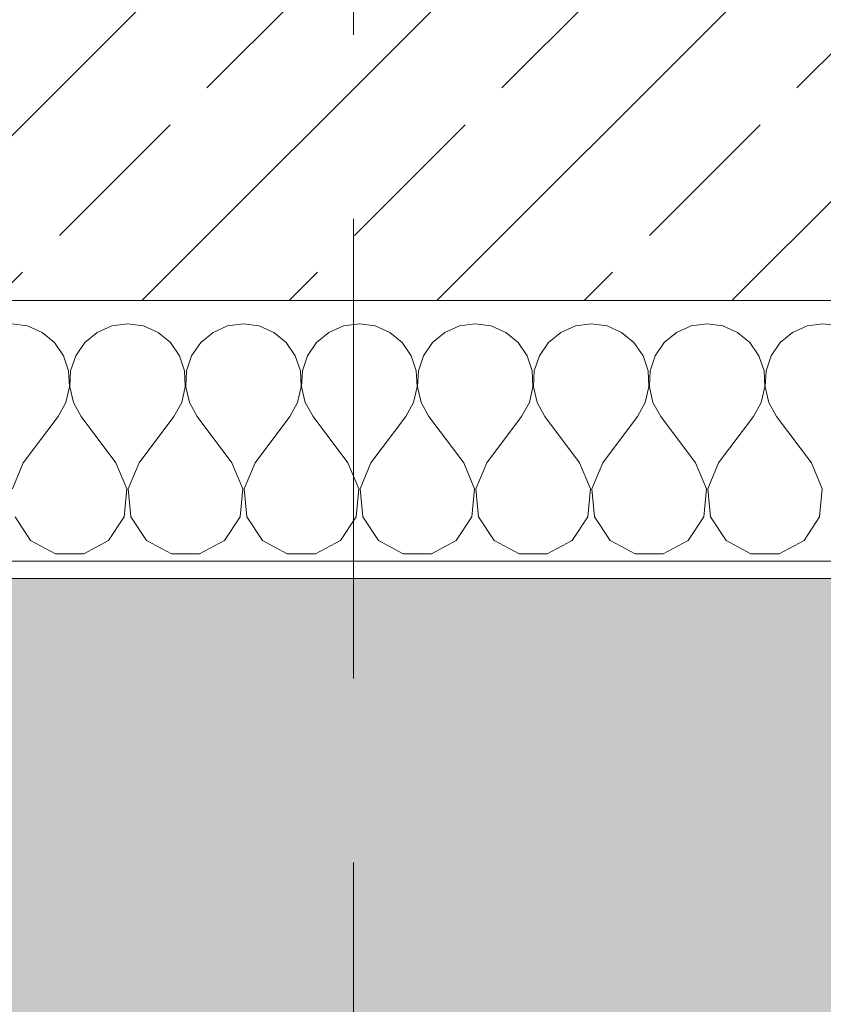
# Model space of a CAD drawing. Header units: metres. Extents: x -3.6 to 90.7, y -11.1 to 18.
# Tile 610 of 656: x 61.538 to 62, y -0.4 to 0.167. Entities that reach past the tile are written whole.
import ezdxf

# ---------------------------------------------------------------- set-up
doc = ezdxf.new("R2010")
doc.units = ezdxf.units.M
doc.header["$MEASUREMENT"] = 0
doc.linetypes.add('Strichlinie doppelt', pattern=[0.546806, 0.264583, -0.105833, 0.070556, -0.105833])
for name, color, linetype in [('152 - Bemaßung_ Beschriftung.Ausbau', 7, 'Continuous'), ('302 - Elemente.Schraffur', 7, 'Continuous'), ('451 - Universal.Achsen Raster', 7, 'Continuous'), ('603 - Struktur.Bodenplatte_ Decke Roh', 7, 'Continuous'), ('604 - Struktur.Wand Aussen', 7, 'Continuous')]:
    doc.layers.add(name, color=color, linetype=linetype)
doc.styles.add('ERSTELLTER_STIL_2', font='txt')
doc.dimstyles.new('ERSTELLTER_STIL__1', dxfattribs={"dimtxt": 0.1, "dimasz": 0.0532, "dimexe": 0.18, "dimexo": 0.0625, "dimgap": 0, "dimtad": 1, "dimzin": 0, "dimdsep": 46, "dimtxsty": 'ERSTELLTER_STIL_2', "dimblk": 'ARROWHEAD_2', "dimblk1": 'ARROWHEAD_2', "dimblk2": 'ARROWHEAD_2', "dimcen": 0.09, "dimse1": 1, "dimse2": 1, "dimclrd": 7, "dimclre": 7, "dimclrt": 7, "dimazin": 0, "dimtfac": 1, "dimtdec": 4, "dimtmove": 0, "dimatfit": 3, "dimfxl": 1, "dimtolj": 1, "dimtzin": 0, "dimarcsym": 0})
doc.dimstyles.new('ERSTELLTER_STIL__2', dxfattribs={"dimtxt": 0.1, "dimasz": 0.0532, "dimexe": 0.18, "dimexo": 0.0625, "dimgap": 0, "dimtad": 1, "dimzin": 0, "dimdsep": 46, "dimtxsty": 'ERSTELLTER_STIL_2', "dimblk": 'ARROWHEAD_2', "dimblk1": 'ARROWHEAD_2', "dimblk2": 'ARROWHEAD_2', "dimcen": 0.09, "dimse1": 1, "dimse2": 1, "dimclrd": 7, "dimclre": 7, "dimclrt": 7, "dimazin": 0, "dimtfac": 1, "dimtdec": 4, "dimtmove": 2, "dimatfit": 3, "dimfxl": 1, "dimtolj": 1, "dimtzin": 0, "dimarcsym": 0})
doc.dimstyles.new('ERSTELLTER_STIL__3', dxfattribs={"dimtxt": 0.1, "dimasz": 0.0532, "dimexe": 0.18, "dimexo": 0.0625, "dimgap": 0, "dimtad": 1, "dimtih": 1, "dimtoh": 1, "dimzin": 0, "dimdsep": 46, "dimtxsty": 'ERSTELLTER_STIL_2', "dimblk": 'ARROWHEAD_2', "dimblk1": 'ARROWHEAD_2', "dimblk2": 'ARROWHEAD_2', "dimcen": 0.09, "dimse1": 1, "dimse2": 1, "dimclrd": 7, "dimclre": 7, "dimclrt": 7, "dimazin": 0, "dimtfac": 1, "dimtdec": 4, "dimtmove": 0, "dimatfit": 3, "dimfxl": 1, "dimtolj": 1, "dimtzin": 0, "dimarcsym": 0})
doc.dimstyles.new('ERSTELLTER_STIL__9', dxfattribs={"dimtxt": 0.1, "dimasz": 0.0532, "dimexe": 0.18, "dimexo": 0.0625, "dimgap": 0, "dimtad": 1, "dimtih": 1, "dimtoh": 1, "dimzin": 0, "dimdsep": 46, "dimtxsty": 'ERSTELLTER_STIL_2', "dimblk": 'ARROWHEAD_2', "dimblk1": 'ARROWHEAD_2', "dimblk2": 'ARROWHEAD_2', "dimcen": 0.09, "dimse1": 1, "dimse2": 1, "dimclrd": 7, "dimclre": 7, "dimclrt": 7, "dimazin": 0, "dimtfac": 1, "dimtdec": 4, "dimtmove": 2, "dimatfit": 3, "dimfxl": 1, "dimtolj": 1, "dimtzin": 0, "dimarcsym": 0})

# ---------------------------------------------------------------- blocks, each defined once
blk = doc.blocks.new('*X89')
at = {"layer": '604 - Struktur.Wand Aussen', "color": 7, "linetype": 'Continuous', "lineweight": 5}
for p, q in [((61.54244, -0.0096), (61.53333, -0.00833)), ((61.55086, -0.01331), (61.54244, -0.0096)), ((61.59089, -0.0096), (61.58248, -0.01331)), ((61.6, -0.00833), (61.59089, -0.0096)), ((61.60911, -0.0096), (61.6, -0.00833)), ((61.61752, -0.01331), (61.60911, -0.0096)), ((61.65756, -0.0096), (61.64914, -0.01331)), ((61.66667, -0.00833), (61.65756, -0.0096)), ((61.67578, -0.0096), (61.66667, -0.00833)), ((61.68419, -0.01331), (61.67578, -0.0096)), ((61.72422, -0.0096), (61.71581, -0.01331)), ((61.73333, -0.00833), (61.72422, -0.0096)), ((61.74244, -0.0096), (61.73333, -0.00833)), ((61.75086, -0.01331), (61.74244, -0.0096)), ((61.79089, -0.0096), (61.78248, -0.01331)), ((61.8, -0.00833), (61.79089, -0.0096)), ((61.80911, -0.0096), (61.8, -0.00833)), ((61.81752, -0.01331), (61.80911, -0.0096)), ((61.85756, -0.0096), (61.84914, -0.01331)), ((61.86667, -0.00833), (61.85756, -0.0096)), ((61.87578, -0.0096), (61.86667, -0.00833)), ((61.88419, -0.01331), (61.87578, -0.0096)), ((61.92422, -0.0096), (61.91581, -0.01331)), ((61.93333, -0.00833), (61.92422, -0.0096)), ((61.94244, -0.0096), (61.93333, -0.00833)), ((61.95086, -0.01331), (61.94244, -0.0096)), ((61.99089, -0.0096), (61.98248, -0.01331)), ((62, -0.00833), (61.99089, -0.0096)), ((62.00911, -0.0096), (62, -0.00833)), ((61.55794, -0.01918), (61.55086, -0.01331)), ((61.58248, -0.01331), (61.57539, -0.01918)), ((61.62461, -0.01918), (61.61752, -0.01331)), ((61.64914, -0.01331), (61.64206, -0.01918)), ((61.69127, -0.01918), (61.68419, -0.01331)), ((61.71581, -0.01331), (61.70873, -0.01918)), ((61.75794, -0.01918), (61.75086, -0.01331)), ((61.78248, -0.01331), (61.77539, -0.01918)), ((61.82461, -0.01918), (61.81752, -0.01331)), ((61.84914, -0.01331), (61.84206, -0.01918)), ((61.89127, -0.01918), (61.88419, -0.01331)), ((61.91581, -0.01331), (61.90873, -0.01918)), ((61.95794, -0.01918), (61.95086, -0.01331)), ((61.98248, -0.01331), (61.97539, -0.01918)), ((61.56315, -0.02676), (61.55794, -0.01918)), ((61.57539, -0.01918), (61.57019, -0.02676)), ((61.62981, -0.02676), (61.62461, -0.01918)), ((61.64206, -0.01918), (61.63685, -0.02676)), ((61.69648, -0.02676), (61.69127, -0.01918)), ((61.70873, -0.01918), (61.70352, -0.02676)), ((61.76315, -0.02676), (61.75794, -0.01918)), ((61.77539, -0.01918), (61.77019, -0.02676)), ((61.82981, -0.02676), (61.82461, -0.01918)), ((61.84206, -0.01918), (61.83685, -0.02676)), ((61.89648, -0.02676), (61.89127, -0.01918)), ((61.90873, -0.01918), (61.90352, -0.02676)), ((61.96315, -0.02676), (61.95794, -0.01918)), ((61.97539, -0.01918), (61.97019, -0.02676)), ((61.56609, -0.03547), (61.56315, -0.02676)), ((61.57019, -0.02676), (61.56725, -0.03547)), ((61.63275, -0.03547), (61.62981, -0.02676)), ((61.63685, -0.02676), (61.63391, -0.03547)), ((61.69942, -0.03547), (61.69648, -0.02676)), ((61.70352, -0.02676), (61.70058, -0.03547)), ((61.76609, -0.03547), (61.76315, -0.02676)), ((61.77019, -0.02676), (61.76725, -0.03547)), ((61.83275, -0.03547), (61.82981, -0.02676)), ((61.83685, -0.02676), (61.83391, -0.03547)), ((61.89942, -0.03547), (61.89648, -0.02676)), ((61.90352, -0.02676), (61.90058, -0.03547)), ((61.96609, -0.03547), (61.96315, -0.02676)), ((61.97019, -0.02676), (61.96725, -0.03547)), ((61.56653, -0.04466), (61.56609, -0.03547)), ((61.56725, -0.03547), (61.5668, -0.04466)), ((61.6332, -0.04466), (61.63275, -0.03547)), ((61.63391, -0.03547), (61.63347, -0.04466)), ((61.69987, -0.04466), (61.69942, -0.03547)), ((61.70058, -0.03547), (61.70013, -0.04466)), ((61.76653, -0.04466), (61.76609, -0.03547)), ((61.76725, -0.03547), (61.7668, -0.04466)), ((61.8332, -0.04466), (61.83275, -0.03547)), ((61.83391, -0.03547), (61.83347, -0.04466)), ((61.89987, -0.04466), (61.89942, -0.03547)), ((61.90058, -0.03547), (61.90013, -0.04466)), ((61.96653, -0.04466), (61.96609, -0.03547)), ((61.96725, -0.03547), (61.9668, -0.04466)), ((61.56445, -0.05362), (61.56653, -0.04466)), ((61.5668, -0.04466), (61.56888, -0.05362)), ((61.63112, -0.05362), (61.6332, -0.04466)), ((61.63347, -0.04466), (61.63555, -0.05362)), ((61.69778, -0.05362), (61.69987, -0.04466)), ((61.70013, -0.04466), (61.70222, -0.05362)), ((61.76445, -0.05362), (61.76653, -0.04466)), ((61.7668, -0.04466), (61.76888, -0.05362)), ((61.83112, -0.05362), (61.8332, -0.04466)), ((61.83347, -0.04466), (61.83555, -0.05362)), ((61.89778, -0.05362), (61.89987, -0.04466)), ((61.90013, -0.04466), (61.90222, -0.05362)), ((61.96445, -0.05362), (61.96653, -0.04466)), ((61.9668, -0.04466), (61.96888, -0.05362)), ((61.56, -0.06167), (61.56445, -0.05362)), ((61.56888, -0.05362), (61.57333, -0.06167)), ((61.62667, -0.06167), (61.63112, -0.05362)), ((61.63555, -0.05362), (61.64, -0.06167)), ((61.69333, -0.06167), (61.69778, -0.05362)), ((61.70222, -0.05362), (61.70667, -0.06167)), ((61.76, -0.06167), (61.76445, -0.05362)), ((61.76888, -0.05362), (61.77333, -0.06167)), ((61.82667, -0.06167), (61.83112, -0.05362)), ((61.83555, -0.05362), (61.84, -0.06167)), ((61.89333, -0.06167), (61.89778, -0.05362)), ((61.90222, -0.05362), (61.90667, -0.06167)), ((61.96, -0.06167), (61.96445, -0.05362)), ((61.96888, -0.05362), (61.97333, -0.06167)), ((61.54, -0.08833), (61.56, -0.06167)), ((61.59333, -0.08833), (61.57333, -0.06167)), ((61.60667, -0.08833), (61.62667, -0.06167)), ((61.66, -0.08833), (61.64, -0.06167)), ((61.67333, -0.08833), (61.69333, -0.06167)), ((61.72667, -0.08833), (61.70667, -0.06167)), ((61.74, -0.08833), (61.76, -0.06167)), ((61.79333, -0.08833), (61.77333, -0.06167)), ((61.80667, -0.08833), (61.82667, -0.06167)), ((61.86, -0.08833), (61.84, -0.06167)), ((61.87333, -0.08833), (61.89333, -0.06167)), ((61.92667, -0.08833), (61.90667, -0.06167)), ((61.94, -0.08833), (61.96, -0.06167)), ((61.99333, -0.08833), (61.97333, -0.06167)), ((61.54, -0.08833), (61.53371, -0.1033)), ((61.59962, -0.1033), (61.59333, -0.08833)), ((61.60667, -0.08833), (61.60038, -0.1033)), ((61.66629, -0.1033), (61.66, -0.08833)), ((61.67333, -0.08833), (61.66705, -0.1033)), ((61.73295, -0.1033), (61.72667, -0.08833)), ((61.74, -0.08833), (61.73371, -0.1033)), ((61.79962, -0.1033), (61.79333, -0.08833)), ((61.80667, -0.08833), (61.80038, -0.1033)), ((61.86629, -0.1033), (61.86, -0.08833)), ((61.87333, -0.08833), (61.86705, -0.1033)), ((61.93295, -0.1033), (61.92667, -0.08833)), ((61.94, -0.08833), (61.93371, -0.1033)), ((61.99962, -0.1033), (61.99333, -0.08833)), ((61.59808, -0.11947), (61.59962, -0.1033)), ((61.60038, -0.1033), (61.60192, -0.11947)), ((61.66475, -0.11947), (61.66629, -0.1033)), ((61.66705, -0.1033), (61.66858, -0.11947)), ((61.73142, -0.11947), (61.73295, -0.1033)), ((61.73371, -0.1033), (61.73525, -0.11947)), ((61.79808, -0.11947), (61.79962, -0.1033)), ((61.80038, -0.1033), (61.80192, -0.11947)), ((61.86475, -0.11947), (61.86629, -0.1033)), ((61.86705, -0.1033), (61.86858, -0.11947)), ((61.93142, -0.11947), (61.93295, -0.1033)), ((61.93371, -0.1033), (61.93525, -0.11947)), ((61.99808, -0.11947), (61.99962, -0.1033)), ((61.53525, -0.11947), (61.54424, -0.13299)), ((61.5891, -0.13299), (61.59808, -0.11947)), ((61.60192, -0.11947), (61.6109, -0.13299)), ((61.65576, -0.13299), (61.66475, -0.11947)), ((61.66858, -0.11947), (61.67757, -0.13299)), ((61.72243, -0.13299), (61.73142, -0.11947)), ((61.73525, -0.11947), (61.74424, -0.13299)), ((61.7891, -0.13299), (61.79808, -0.11947)), ((61.80192, -0.11947), (61.8109, -0.13299)), ((61.85576, -0.13299), (61.86475, -0.11947)), ((61.86858, -0.11947), (61.87757, -0.13299)), ((61.92243, -0.13299), (61.93142, -0.11947)), ((61.93525, -0.11947), (61.94424, -0.13299)), ((61.9891, -0.13299), (61.99808, -0.11947)), ((61.54424, -0.13299), (61.55855, -0.14066)), ((61.57479, -0.14066), (61.5891, -0.13299)), ((61.6109, -0.13299), (61.62521, -0.14066)), ((61.64145, -0.14066), (61.65576, -0.13299)), ((61.67757, -0.13299), (61.69188, -0.14066)), ((61.70812, -0.14066), (61.72243, -0.13299)), ((61.74424, -0.13299), (61.75855, -0.14066)), ((61.77479, -0.14066), (61.7891, -0.13299)), ((61.8109, -0.13299), (61.82521, -0.14066)), ((61.84145, -0.14066), (61.85576, -0.13299)), ((61.87757, -0.13299), (61.89188, -0.14066)), ((61.90812, -0.14066), (61.92243, -0.13299)), ((61.94424, -0.13299), (61.95855, -0.14066)), ((61.97479, -0.14066), (61.9891, -0.13299)), ((61.55855, -0.14066), (61.57479, -0.14066)), ((61.62521, -0.14066), (61.64145, -0.14066)), ((61.69188, -0.14066), (61.70812, -0.14066)), ((61.75855, -0.14066), (61.77479, -0.14066)), ((61.82521, -0.14066), (61.84145, -0.14066)), ((61.89188, -0.14066), (61.90812, -0.14066)), ((61.95855, -0.14066), (61.97479, -0.14066))]:
    blk.add_line(p, q, dxfattribs=at)
blk = doc.blocks.new('*D352')
at = {"layer": '152 - Bemaßung_ Beschriftung.Ausbau', "color": 7, "linetype": 'Continuous', "lineweight": 5}
for p, q in [((-1.71, 0.02521), (-1.64, -0.01521)), ((-1.675, -0.145), (-1.675, 0.005)), ((-1.71, -0.12479), (-1.64, -0.16521)), ((-1.6225, -0.145), (-1.7275, -0.145)), ((-1.675, -0.17923), (-1.675, -0.145))]:
    blk.add_line(p, q, dxfattribs=at)
at = {"layer": '152 - Bemaßung_ Beschriftung.Ausbau', "color": 7, "lineweight": 5, "insert": (-1.68664, -0.14589), "char_height": 0.1, "attachment_point": 7, "rotation": 90, "style": 'ERSTELLTER_STIL_2'}
blk.add_mtext('\\A1;{\\pql;\\fArial|b0|i0|c0|p38;15}', dxfattribs=at)
blk = doc.blocks.new('ARROWHEAD_2')
at = {"color": 0, "linetype": 'Continuous', "lineweight": 0}
for p, q in [((-0.378, -0.655), (0.378, 0.655)), ((0, 0), (-1, 0))]:
    blk.add_line(p, q, dxfattribs=at)
blk = doc.blocks.new('*D353')
at = {"layer": '152 - Bemaßung_ Beschriftung.Ausbau', "color": 7, "linetype": 'Continuous', "lineweight": 5}
for p, q in [((-1.71, 0.02521), (-1.64, -0.01521)), ((-1.675, -0.145), (-1.675, 0.005))]:
    blk.add_line(p, q, dxfattribs=at)
blk = doc.blocks.new('*D362')
at = {"layer": '152 - Bemaßung_ Beschriftung.Ausbau', "color": 7, "linetype": 'Continuous', "lineweight": 5}
for p, q in [((-2.21, 0.02521), (-2.14, -0.01521)), ((-2.175, -0.145), (-2.175, 0.005)), ((-2.21, -0.12479), (-2.14, -0.16521)), ((-2.1225, -0.145), (-2.2275, -0.145)), ((-2.175, -0.17923), (-2.175, -0.145))]:
    blk.add_line(p, q, dxfattribs=at)
at = {"layer": '152 - Bemaßung_ Beschriftung.Ausbau', "color": 7, "lineweight": 5, "insert": (-2.1845, -0.14511), "char_height": 0.1, "attachment_point": 7, "rotation": 90, "style": 'ERSTELLTER_STIL_2'}
blk.add_mtext('\\A1;{\\pql;\\fArial|b0|i0|c0|p38;15}', dxfattribs=at)
blk = doc.blocks.new('*D363')
at = {"layer": '152 - Bemaßung_ Beschriftung.Ausbau', "color": 7, "linetype": 'Continuous', "lineweight": 5}
for p, q in [((-2.21, 0.27019), (-2.14, 0.22978)), ((-2.14, 0.22479), (-2.21, 0.26521)), ((-2.1225, 0.245), (-2.2275, 0.245)), ((-2.175, 0.005), (-2.175, 0.245)), ((-2.21, 0.02521), (-2.14, -0.01521)), ((-2.1225, 0.005), (-2.2275, 0.005)), ((-2.175, -0.145), (-2.175, 0.005))]:
    blk.add_line(p, q, dxfattribs=at)
at = {"layer": '152 - Bemaßung_ Beschriftung.Ausbau', "color": 7, "lineweight": 5, "insert": (-2.195, 0.04911), "char_height": 0.1, "attachment_point": 7, "rotation": 90, "style": 'ERSTELLTER_STIL_2'}
blk.add_mtext('\\A1;{\\pql;\\fArial|b0|i0|c0|p38;24}', dxfattribs=at)
blk = doc.blocks.new('*D413')
at = {"layer": '152 - Bemaßung_ Beschriftung.Ausbau', "color": 7, "linetype": 'Continuous', "lineweight": 5}
for p, q in [((61.13, -4.1125), (61.13, -4.0075)), ((62.27503, -4.1125), (62.27503, -4.0075)), ((61.15021, -4.025), (61.10979, -4.095)), ((62.29523, -4.025), (62.25482, -4.095)), ((61.13, -4.06), (62.27503, -4.06))]:
    blk.add_line(p, q, dxfattribs=at)
at = {"layer": '152 - Bemaßung_ Beschriftung.Ausbau', "color": 7, "lineweight": 5, "insert": (61.54444, -4.05941), "char_height": 0.1, "attachment_point": 7, "style": 'ERSTELLTER_STIL_2'}
blk.add_mtext('\\A1;{\\pql;\\fArial|b0|i0|c0|p38;1,14\\fArial|b0|i0|c0|p38;\\A1{\\H.66x;\\S5^  ;}}', dxfattribs=at)
blk = doc.blocks.new('*D450')
at = {"layer": '152 - Bemaßung_ Beschriftung.Ausbau', "color": 7, "linetype": 'Continuous', "lineweight": 5}
for p, q in [((58.20497, -4.6125), (58.20497, -4.5075)), ((62.03503, -4.6125), (62.03503, -4.5075)), ((58.22518, -4.525), (58.18477, -4.595)), ((62.05523, -4.525), (62.01482, -4.595)), ((58.20497, -4.56), (62.03503, -4.56))]:
    blk.add_line(p, q, dxfattribs=at)
at = {"layer": '152 - Bemaßung_ Beschriftung.Ausbau', "color": 7, "lineweight": 5, "insert": (59.93689, -4.55941), "char_height": 0.1, "attachment_point": 7, "style": 'ERSTELLTER_STIL_2'}
blk.add_mtext('\\A1;{\\pql;\\fArial|b0|i0|c0|p38;3,83\\fArial|b0|i0|c0|p38;\\A1{\\H.66x;\\S01^  ;}}', dxfattribs=at)
blk = doc.blocks.new('*D489')
at = {"layer": '152 - Bemaßung_ Beschriftung.Ausbau', "color": 7, "linetype": 'Continuous', "lineweight": 5}
for p, q in [((58.27999, -5.1125), (58.27999, -5.0075)), ((61.57999, -5.1125), (61.57999, -5.0075)), ((58.3002, -5.025), (58.25978, -5.095)), ((61.6002, -5.025), (61.55978, -5.095)), ((58.27999, -5.06), (61.57999, -5.06))]:
    blk.add_line(p, q, dxfattribs=at)
at = {"layer": '152 - Bemaßung_ Beschriftung.Ausbau', "color": 7, "lineweight": 5, "insert": (59.79696, -5.04), "char_height": 0.1, "attachment_point": 7, "style": 'ERSTELLTER_STIL_2'}
blk.add_mtext('\\A1;{\\pql;\\fArial|b0|i0|c0|p38;3,30}', dxfattribs=at)
blk = doc.blocks.new('*D490')
at = {"layer": '152 - Bemaßung_ Beschriftung.Ausbau', "color": 7, "linetype": 'Continuous', "lineweight": 5}
for p, q in [((61.57999, -5.1125), (61.57999, -5.0075)), ((61.87999, -5.1125), (61.87999, -5.0075)), ((61.6002, -5.025), (61.55978, -5.095)), ((61.9002, -5.025), (61.85978, -5.095)), ((61.57999, -5.06), (61.87999, -5.06))]:
    blk.add_line(p, q, dxfattribs=at)
at = {"layer": '152 - Bemaßung_ Beschriftung.Ausbau', "color": 7, "lineweight": 5, "char_height": 0.1, "attachment_point": 7, "style": 'ERSTELLTER_STIL_2'}
for s, insert in [('\\A1;{\\pql;\\fArial|b0|i0|c0|p38;15\\fArial|b0|i0|c0|p38;\\A1{\\H.66x;\\S5^  ;}}', (61.85658, -5.05075)), ('\\A1;{\\pql;\\fArial|b0|i0|c0|p38;30}', (61.6541, -5.04))]:
    blk.add_mtext(s, dxfattribs=dict(at, insert=insert))
blk = doc.blocks.new('*D491')
at = {"layer": '152 - Bemaßung_ Beschriftung.Ausbau', "color": 7, "linetype": 'Continuous', "lineweight": 5}
for p, q in [((61.87999, -5.1125), (61.87999, -5.0075)), ((62.03503, -5.1125), (62.03503, -5.0075)), ((61.9002, -5.025), (61.85978, -5.095)), ((62.05523, -5.025), (62.01482, -5.095)), ((61.87999, -5.06), (62.03503, -5.06))]:
    blk.add_line(p, q, dxfattribs=at)
blk = doc.blocks.new('*D494')
at = {"layer": '152 - Bemaßung_ Beschriftung.Ausbau', "color": 7, "linetype": 'Continuous', "lineweight": 5}
for p, q in [((-0.165, -5.6125), (-0.165, -5.5075)), ((62.42503, -5.6125), (62.42503, -5.5075)), ((-0.14479, -5.525), (-0.18521, -5.595)), ((62.40482, -5.595), (62.44523, -5.525)), ((-0.19923, -5.56), (-0.165, -5.56)), ((-0.165, -5.56), (62.42503, -5.56)), ((62.42503, -5.56), (62.45926, -5.56))]:
    blk.add_line(p, q, dxfattribs=at)
at = {"layer": '152 - Bemaßung_ Beschriftung.Ausbau', "color": 7, "lineweight": 5, "insert": (30.95904, -5.54), "char_height": 0.1, "attachment_point": 7, "style": 'ERSTELLTER_STIL_2'}
blk.add_mtext('\\A1;{\\pql;\\fArial|b0|i0|c0|p38;62,59}', dxfattribs=at)
blk = doc.blocks.new('*D503')
at = {"layer": '152 - Bemaßung_ Beschriftung.Ausbau', "color": 7, "linetype": 'Continuous', "lineweight": 5}
for p, q in [((63.90003, 5.82521), (63.97003, 5.78479)), ((63.98753, 5.805), (63.88253, 5.805)), ((63.93503, 0.245), (63.93503, 5.805)), ((63.90003, 0.26521), (63.97003, 0.22479)), ((63.98753, 0.245), (63.88253, 0.245)), ((63.93503, 0.005), (63.93503, 0.245))]:
    blk.add_line(p, q, dxfattribs=at)
at = {"layer": '152 - Bemaßung_ Beschriftung.Ausbau', "color": 7, "lineweight": 5, "char_height": 0.1, "attachment_point": 7, "rotation": 90, "style": 'ERSTELLTER_STIL_2'}
for s, insert in [('\\A1;{\\pql;\\fArial|b0|i0|c0|p38;12}', (63.91502, 5.633)), ('\\A1;{\\pql;\\fArial|b0|i0|c0|p38;5,56}', (63.91502, 2.81608))]:
    blk.add_mtext(s, dxfattribs=dict(at, insert=insert))
blk = doc.blocks.new('*D511')
at = {"layer": '152 - Bemaßung_ Beschriftung.Ausbau', "color": 7, "linetype": 'Continuous', "lineweight": 5}
for p, q in [((64.40003, 0.27019), (64.47003, 0.22978)), ((64.47003, 0.22479), (64.40003, 0.26521)), ((64.43503, 0.005), (64.43503, 0.245)), ((64.40003, 0.02521), (64.47003, -0.01521))]:
    blk.add_line(p, q, dxfattribs=at)
at = {"layer": '152 - Bemaßung_ Beschriftung.Ausbau', "color": 7, "lineweight": 5, "insert": (64.41502, 0.04911), "char_height": 0.1, "attachment_point": 7, "rotation": 90, "style": 'ERSTELLTER_STIL_2'}
blk.add_mtext('\\A1;{\\pql;\\fArial|b0|i0|c0|p38;24}', dxfattribs=at)
blk = doc.blocks.new('*D512')
at = {"layer": '152 - Bemaßung_ Beschriftung.Ausbau', "color": 7, "linetype": 'Continuous', "lineweight": 5}
for p, q in [((64.43503, 0.24998), (64.43503, 0.69998)), ((64.40003, 0.27019), (64.47003, 0.22978)), ((64.47003, 0.22479), (64.40003, 0.26521)), ((64.48753, 0.24998), (64.38253, 0.24998)), ((64.43503, 0.245), (64.43503, 0.24998)), ((64.48753, 0.245), (64.38253, 0.245)), ((64.43503, 0.005), (64.43503, 0.245))]:
    blk.add_line(p, q, dxfattribs=at)

msp = doc.modelspace()

# ---------------------------------------------------------------- hatches: boundary and pattern name
at = {"layer": '302 - Elemente.Schraffur', "linetype": 'Continuous', "lineweight": 0, "true_color": 0x282828}
msp.add_hatch(color=250, dxfattribs=at).paths.add_polyline_path([(55.22, -3.31), (62.43503, -3.31), (62.43503, -0.155), (55.22001, -0.155)])
at = {"layer": '604 - Struktur.Wand Aussen', "linetype": 'Continuous', "lineweight": 0, "true_color": 0x000000}
h = msp.add_hatch(dxfattribs=at)
h.set_pattern_fill('Beton__Stahlbeton_0001', color=18, style=0, pattern_type=2)
h.set_pattern_definition([(45, (0, 0), (-0.08485281, 0.08485281), []), (45, (-0.04243, 0.04243), (-0.08485281, 0.08485281), [0.09, -0.03])])
h.paths.add_polyline_path([(61.13, 0.125), (61.07, 0.125), (61.07, 0.005), (62.03503, 0.005), (62.03503, 0.245), (61.13, 0.245), (61.13, 0.195)])
h = msp.add_hatch(dxfattribs=at)
h.set_pattern_fill('Verputz_0001', color=18, style=0, pattern_type=2)
h.set_pattern_definition([(0, (0, 0), (0, 0.08660254), [0, -0.05]), (0, (0.025, 0.0433), (0, 0.08660254), [0, -0.05])])
h.paths.add_polyline_path([(61.04, -0.155), (62.42503, -0.155), (62.42503, -0.145), (61.04, -0.145)])

# ---------------------------------------------------------------- linework, layer by layer
at = {"layer": '451 - Universal.Achsen Raster', "color": 160, "linetype": 'Strichlinie doppelt', "lineweight": 9, "true_color": 0x3232ff}
msp.add_line((61.72999, -10.585), (61.72999, 16.355), dxfattribs=at)
at = {"layer": '603 - Struktur.Bodenplatte_ Decke Roh', "color": 7, "linetype": 'Continuous', "lineweight": 18, "flags": 128}
msp.add_lwpolyline([(-0.015, 0.005), (62.27503, 0.005), (62.27503, 13.695), (50.77999, 13.695), (50.77999, 13.455), (50.77999, 12.99998), (50.84002, 12.99998), (50.84002, 8.58498), (49.03003, 8.58498), (49.03003, 8.72498), (47.41002, 8.72498), (47.41002, 12.99998), (47.47999, 12.99998), (47.47999, 13.455), (47.47999, 13.695), (14.77999, 13.695)], dxfattribs=at)
at = {"layer": '604 - Struktur.Wand Aussen', "color": 7, "linetype": 'Continuous', "lineweight": 13}
msp.add_line((61.07, 0.005), (62.03503, 0.005), dxfattribs=at)
at = {"layer": '604 - Struktur.Wand Aussen', "color": 7, "linetype": 'Continuous', "lineweight": 5}
msp.add_line((61.07, -0.145), (62.28502, -0.145), dxfattribs=at)
at = {"layer": '604 - Struktur.Wand Aussen', "color": 7, "linetype": 'Continuous', "lineweight": 5, "flags": 128}
msp.add_lwpolyline([(61.04, -0.155), (62.43503, -0.155)], dxfattribs=at)

# ---------------------------------------------------------------- block references
at = {"layer": '604 - Struktur.Wand Aussen', "color": 7, "lineweight": 18}
msp.add_blockref('*X89', (0, 0), dxfattribs=at)

# ---------------------------------------------------------------- dimensions: what is measured, and where the dimension line sits
at = {"layer": '152 - Bemaßung_ Beschriftung.Ausbau', "color": 7, "linetype": 'Continuous', "lineweight": 5}
for base, p1, p2, dimstyle, picture, middle in [((63.93503, 5.805), (62.03503, 0.245), (59.89247, 5.805), 'ERSTELLTER_STIL__1', '*D503', (63.86502, 2.94597)), ((64.43503, 0.24998), (61.88999, 0.245), (61.87999, 0.24998), 'ERSTELLTER_STIL__1', '*D512', (64.36502, 0.44339)), ((-2.175, 0.245), (62.27503, 0.005), (0.68999, 0.245), 'ERSTELLTER_STIL__1', '*D363', (-2.245, 0.12535)), ((64.43503, 0.245), (62.27503, 0.005), (61.88999, 0.245), 'ERSTELLTER_STIL__1', '*D511', (64.36502, 0.12535)), ((-2.175, 0.005), (-0.165, -0.145), (62.27503, 0.005), 'ERSTELLTER_STIL__2', '*D362', (-2.2345, -0.06888)), ((-1.675, 0.005), (-0.165, -0.145), (62.27503, 0.005), 'ERSTELLTER_STIL__2', '*D352', (-1.73664, -0.06965)), ((-1.675, 0.005), (62.275025, 0.005), (-0.015, 0.005), 'ERSTELLTER_STIL__1', '*D353', (-1.7450000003, 0.001853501))]:
    dim = msp.add_linear_dim(base=base, p1=p1, p2=p2, angle=90, dimstyle=dimstyle, dxfattribs=at)
    dim.commit()
    dim.dimension.update_dxf_attribs({"geometry": picture, "text_midpoint": middle, "dimtype": 160, "text_rotation": 90})
for base, p1, p2, dimstyle, picture, middle in [((62.03503, -4.56), (58.20497, 3.25224), (62.03503, 0.245), 'ERSTELLTER_STIL__3', '*D450', (60.23995, -4.49)), ((61.57999, -5.06), (58.27999, 0.69998), (61.57999, 0.69998), 'ERSTELLTER_STIL__3', '*D489', (59.92684, -4.99)), ((61.87999, -5.06), (61.57999, 0.69998), (61.87999, 0.24998), 'ERSTELLTER_STIL__3', '*D490', (61.73034, -4.99)), ((62.03503, -5.06), (61.87999, 0.24998), (62.03503, 0.245), 'ERSTELLTER_STIL__9', '*D491', (62.06787, -4.99911)), ((62.27503, -4.06), (61.13, 0.125), (62.27503, 0.005), 'ERSTELLTER_STIL__3', '*D413', (61.80938, -3.99)), ((62.42503, -5.56), (-0.165, -0.145), (62.42503, -0.145), 'ERSTELLTER_STIL__3', '*D494', (31.12704, -5.49))]:
    dim = msp.add_linear_dim(base=base, p1=p1, p2=p2, dimstyle=dimstyle, dxfattribs=at)
    dim.commit()
    dim.dimension.update_dxf_attribs({"geometry": picture, "text_midpoint": middle, "dimtype": 160})

doc.saveas('drawing.dxf')
